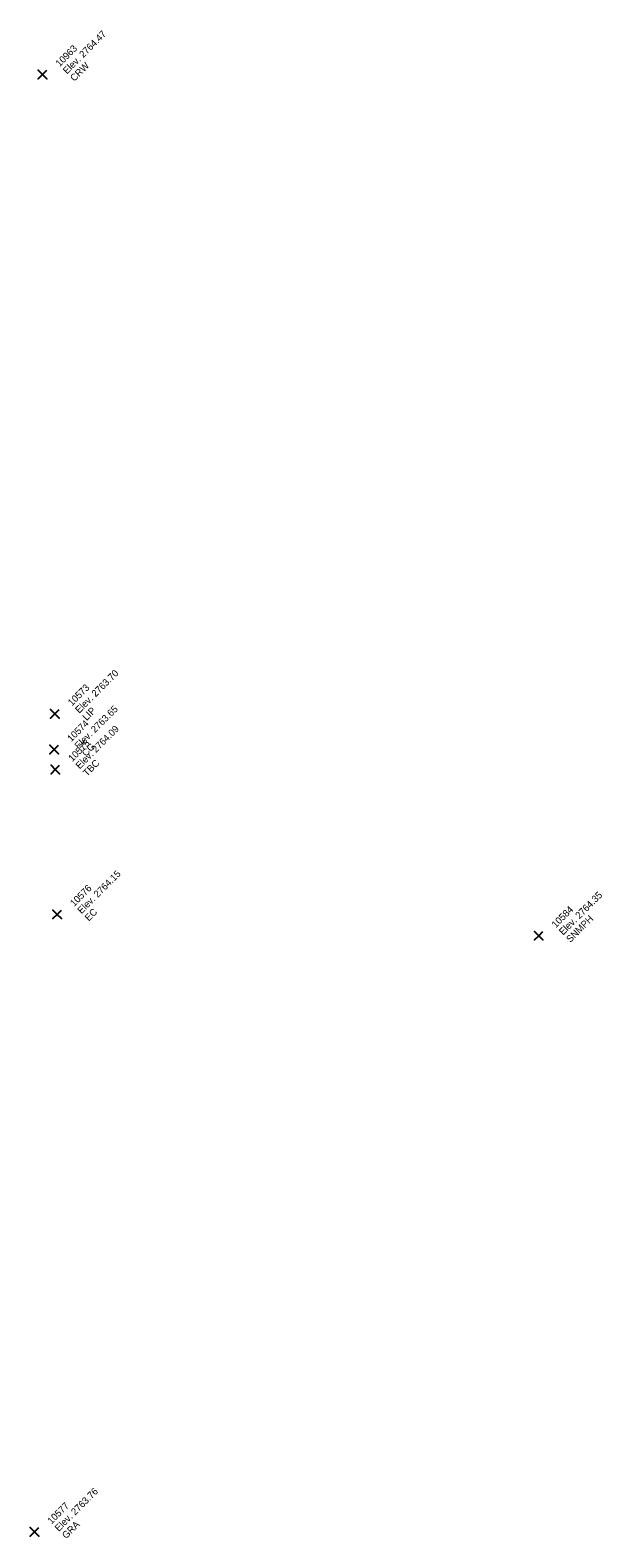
# Model space of a CAD drawing. Extents: x 2493999 to 2503109, y 700767 to 706646.
# Drawn here: x 2502796.6 to 2502816.5, y 701284.8 to 701337.2 of the extents above; entities that cross this region are included whole.
import ezdxf

# ---------------------------------------------------------------- set-up
doc = ezdxf.new("R2010")
doc.units = 0
doc.layers.add('ALG_CL_BLUE_Horiz', color=7, linetype='Continuous')
doc.layers.add('DES_SURFACE_Existing-Ground', color=7, linetype='Continuous')

msp = doc.modelspace()

# ---------------------------------------------------------------- linework, layer by layer
at = {"layer": 'ALG_CL_BLUE_Horiz'}
for points in [[(2502797.042, 701335.684), (2502796.892, 701335.834), (2502797.042, 701335.684), (2502796.892, 701335.534), (2502797.042, 701335.684), (2502797.192, 701335.534), (2502797.042, 701335.684), (2502797.192, 701335.834)], [(2502797.471, 701313.446), (2502797.321, 701313.596), (2502797.471, 701313.446), (2502797.321, 701313.296), (2502797.471, 701313.446), (2502797.621, 701313.296), (2502797.471, 701313.446), (2502797.621, 701313.596)], [(2502797.448, 701312.198), (2502797.298, 701312.348), (2502797.448, 701312.198), (2502797.298, 701312.048), (2502797.448, 701312.198), (2502797.598, 701312.048), (2502797.448, 701312.198), (2502797.598, 701312.348)], [(2502797.485, 701311.508), (2502797.335, 701311.658), (2502797.485, 701311.508), (2502797.335, 701311.358), (2502797.485, 701311.508), (2502797.635, 701311.358), (2502797.485, 701311.508), (2502797.635, 701311.658)], [(2502797.547, 701306.467), (2502797.397, 701306.617), (2502797.547, 701306.467), (2502797.397, 701306.317), (2502797.547, 701306.467), (2502797.697, 701306.317), (2502797.547, 701306.467), (2502797.697, 701306.617)], [(2502814.313, 701305.725), (2502814.163, 701305.875), (2502814.313, 701305.725), (2502814.163, 701305.575), (2502814.313, 701305.725), (2502814.463, 701305.575), (2502814.313, 701305.725), (2502814.463, 701305.875)], [(2502796.758, 701284.98), (2502796.608, 701285.13), (2502796.758, 701284.98), (2502796.608, 701284.83), (2502796.758, 701284.98), (2502796.908, 701284.83), (2502796.758, 701284.98), (2502796.908, 701285.13)]]:
    msp.add_lwpolyline(points, dxfattribs=at)

# ---------------------------------------------------------------- texts
at = {"layer": 'DES_SURFACE_Existing-Ground'}
for s, p in [('Elev. 2764.47', (2502797.891, 701335.684)), ('10963', (2502797.636, 701335.939)), ('CRW', (2502798.145, 701335.429)), ('Elev. 2763.70', (2502798.32, 701313.446)), ('10573', (2502798.065, 701313.701)), ('Elev. 2763.65', (2502798.297, 701312.198)), ('LIP', (2502798.574, 701313.191)), ('10574', (2502798.042, 701312.453)), ('10575', (2502798.079, 701311.763)), ('Elev. 2764.09', (2502798.334, 701311.508)), ('CG', (2502798.551, 701311.943)), ('TBC', (2502798.588, 701311.253)), ('Elev. 2764.15', (2502798.396, 701306.467)), ('10576', (2502798.141, 701306.722)), ('10584', (2502814.907, 701305.98)), ('Elev. 2764.35', (2502815.162, 701305.725)), ('EC', (2502798.65, 701306.212)), ('SNMPH', (2502815.416, 701305.47)), ('Elev. 2763.76', (2502797.607, 701284.98)), ('10577', (2502797.352, 701285.235)), ('GRA', (2502797.861, 701284.725))]:
    msp.add_text(s, height=0.24, rotation=45, dxfattribs=at).set_placement(p)

doc.saveas('drawing.dxf')
